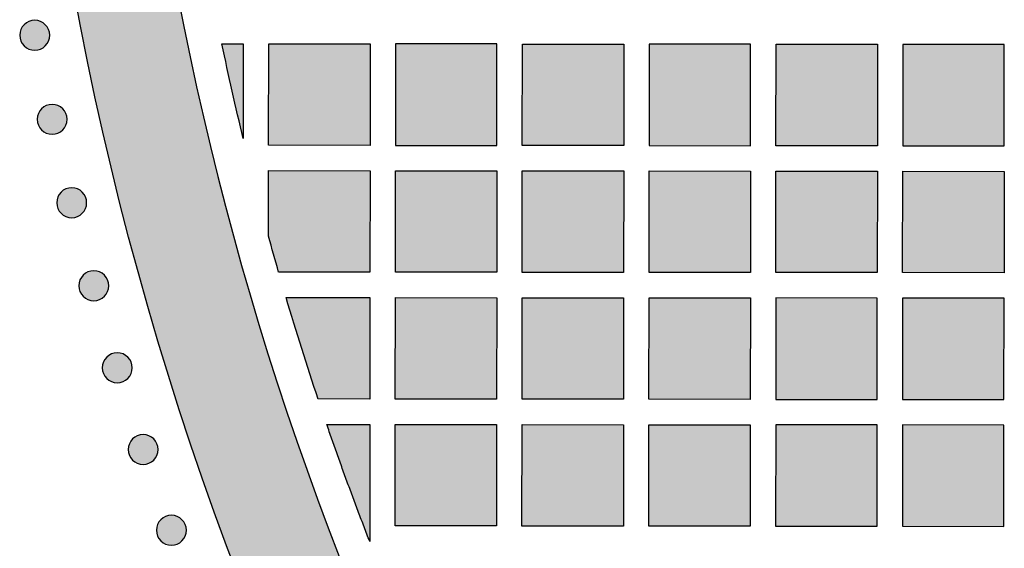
# Model space of a CAD drawing. Header units: millimetres. Extents: x -3873 to -97, y 912 to 4165.
# Tile 408 of 656: x -2043 to -1926, y 2772 to 2835. Entities that reach past the tile are written whole.
import ezdxf

# ---------------------------------------------------------------- set-up
doc = ezdxf.new("R2010")
doc.units = ezdxf.units.MM
doc.layers.add('pattern', color=7, linetype='Continuous', true_color=0x000000)

msp = doc.modelspace()

# ---------------------------------------------------------------- hatches: boundary and pattern name
at = {"layer": 'pattern'}
for points in [[(-2030.46, 2906.39), (-2030.36, 2899.21), (-2030.13, 2892.01), (-2029.75, 2884.79), (-2029.24, 2877.57), (-2028.59, 2870.34), (-2027.79, 2863.11), (-2026.85, 2855.89), (-2025.78, 2848.67), (-2024.55, 2841.46), (-2023.19, 2834.27), (-2021.69, 2827.09), (-2020.04, 2819.95), (-2018.25, 2812.83), (-2016.33, 2805.74), (-2014.26, 2798.69), (-2012.06, 2791.67), (-2009.72, 2784.71), (-2007.24, 2777.79), (-2004.63, 2770.92), (-2001.89, 2764.11), (-1999.02, 2757.36), (-1996.02, 2750.68), (-1992.89, 2744.06), (-1989.64, 2737.51), (-1986.27, 2731.03), (-1982.78, 2724.64), (-1979.17, 2718.32), (-1975.45, 2712.09), (-1971.62, 2705.95), (-1967.68, 2699.89), (-1963.63, 2693.93), (-1959.48, 2688.06), (-1958.47, 2686.15), (-1957.51, 2684.21), (-1956.58, 2682.24), (-1955.7, 2680.25), (-1954.86, 2678.24), (-1954.07, 2676.21), (-1953.33, 2674.16), (-1952.63, 2672.09), (-1951.98, 2670.01), (-1951.38, 2667.91), (-1950.83, 2665.8), (-1950.33, 2663.69), (-1949.87, 2661.56), (-1949.47, 2659.42), (-1949.11, 2657.28), (-1948.81, 2655.14), (-1954.21, 2661.57), (-1959.49, 2668.13), (-1964.64, 2674.83), (-1969.67, 2681.67), (-1974.55, 2688.63), (-1979.3, 2695.72), (-1983.9, 2702.93), (-1988.34, 2710.25), (-1992.64, 2717.69), (-1996.77, 2725.23), (-2000.74, 2732.87), (-2004.55, 2740.61), (-2008.19, 2748.44), (-2011.65, 2756.36), (-2014.94, 2764.35), (-2018.05, 2772.42), (-2020.98, 2780.55), (-2023.72, 2788.75), (-2026.28, 2797), (-2028.66, 2805.3), (-2030.85, 2813.64), (-2032.85, 2822.02), (-2034.66, 2830.43), (-2036.28, 2838.86), (-2037.71, 2847.31), (-2038.95, 2855.77), (-2040, 2864.23), (-2040.87, 2872.69), (-2041.54, 2881.15), (-2042.03, 2889.59), (-2042.34, 2898.01), (-2042.46, 2906.4)], [(-2039.49, 2831.53), (-2039.52, 2831.5), (-2039.55, 2831.48), (-2039.58, 2831.45), (-2039.61, 2831.42), (-2039.64, 2831.4), (-2039.67, 2831.37), (-2039.71, 2831.35), (-2039.74, 2831.32), (-2039.78, 2831.3), (-2039.81, 2831.28), (-2039.85, 2831.26), (-2039.89, 2831.23), (-2039.92, 2831.21), (-2039.96, 2831.19), (-2040, 2831.18), (-2040.04, 2831.16), (-2040.08, 2831.14), (-2040.12, 2831.12), (-2040.17, 2831.11), (-2040.21, 2831.1), (-2040.25, 2831.08), (-2040.29, 2831.07), (-2040.34, 2831.06), (-2040.38, 2831.05), (-2040.43, 2831.04), (-2040.47, 2831.03), (-2040.52, 2831.03), (-2040.56, 2831.02), (-2040.61, 2831.02), (-2040.65, 2831.01), (-2040.7, 2831.01), (-2040.75, 2831.01), (-2040.79, 2831.01), (-2040.84, 2831.01), (-2040.88, 2831.02), (-2040.93, 2831.02), (-2040.98, 2831.03), (-2041.02, 2831.03), (-2041.07, 2831.04), (-2041.11, 2831.05), (-2041.15, 2831.06), (-2041.2, 2831.07), (-2041.24, 2831.08), (-2041.28, 2831.1), (-2041.33, 2831.11), (-2041.37, 2831.13), (-2041.41, 2831.14), (-2041.45, 2831.16), (-2041.49, 2831.18), (-2041.53, 2831.2), (-2041.57, 2831.22), (-2041.61, 2831.24), (-2041.64, 2831.26), (-2041.68, 2831.28), (-2041.72, 2831.3), (-2041.75, 2831.33), (-2041.79, 2831.35), (-2041.82, 2831.37), (-2041.85, 2831.4), (-2041.88, 2831.43), (-2041.91, 2831.45), (-2041.94, 2831.48), (-2041.97, 2831.51), (-2042, 2831.53), (-2042.03, 2831.56), (-2042.06, 2831.59), (-2042.08, 2831.62), (-2042.11, 2831.65), (-2042.13, 2831.68), (-2042.16, 2831.72), (-2042.18, 2831.75), (-2042.21, 2831.78), (-2042.23, 2831.82), (-2042.25, 2831.85), (-2042.28, 2831.89), (-2042.3, 2831.93), (-2042.32, 2831.97), (-2042.34, 2832), (-2042.36, 2832.04), (-2042.37, 2832.08), (-2042.39, 2832.12), (-2042.41, 2832.17), (-2042.42, 2832.21), (-2042.44, 2832.25), (-2042.45, 2832.29), (-2042.46, 2832.34), (-2042.47, 2832.38), (-2042.48, 2832.42), (-2042.49, 2832.47), (-2042.5, 2832.51), (-2042.5, 2832.56), (-2042.51, 2832.6), (-2042.51, 2832.65), (-2042.52, 2832.7), (-2042.52, 2832.74), (-2042.52, 2832.79), (-2042.52, 2832.83), (-2042.52, 2832.88), (-2042.51, 2832.93), (-2042.51, 2832.97), (-2042.5, 2833.02), (-2042.5, 2833.06), (-2042.49, 2833.11), (-2042.48, 2833.15), (-2042.47, 2833.2), (-2042.46, 2833.24), (-2042.45, 2833.28), (-2042.44, 2833.33), (-2042.42, 2833.37), (-2042.41, 2833.41), (-2042.39, 2833.45), (-2042.37, 2833.49), (-2042.35, 2833.53), (-2042.34, 2833.57), (-2042.32, 2833.61), (-2042.3, 2833.65), (-2042.27, 2833.69), (-2042.25, 2833.72), (-2042.23, 2833.76), (-2042.21, 2833.79), (-2042.18, 2833.83), (-2042.16, 2833.86), (-2042.13, 2833.89), (-2042.11, 2833.92), (-2042.08, 2833.96), (-2042.05, 2833.99), (-2042.03, 2834.01), (-2042, 2834.04), (-2041.97, 2834.07), (-2041.94, 2834.1), (-2041.91, 2834.12), (-2041.88, 2834.15), (-2041.85, 2834.18), (-2041.82, 2834.2), (-2041.78, 2834.23), (-2041.75, 2834.25), (-2041.71, 2834.27), (-2041.68, 2834.3), (-2041.64, 2834.32), (-2041.6, 2834.34), (-2041.57, 2834.36), (-2041.53, 2834.38), (-2041.49, 2834.4), (-2041.45, 2834.42), (-2041.41, 2834.43), (-2041.37, 2834.45), (-2041.32, 2834.46), (-2041.28, 2834.48), (-2041.24, 2834.49), (-2041.2, 2834.5), (-2041.15, 2834.51), (-2041.11, 2834.52), (-2041.06, 2834.53), (-2041.02, 2834.54), (-2040.97, 2834.55), (-2040.93, 2834.55), (-2040.88, 2834.56), (-2040.84, 2834.56), (-2040.79, 2834.56), (-2040.74, 2834.56), (-2040.7, 2834.56), (-2040.65, 2834.56), (-2040.61, 2834.56), (-2040.56, 2834.55), (-2040.51, 2834.55), (-2040.47, 2834.54), (-2040.42, 2834.53), (-2040.38, 2834.52), (-2040.34, 2834.51), (-2040.29, 2834.5), (-2040.25, 2834.49), (-2040.21, 2834.48), (-2040.16, 2834.46), (-2040.12, 2834.45), (-2040.08, 2834.43), (-2040.04, 2834.41), (-2040, 2834.4), (-2039.96, 2834.38), (-2039.92, 2834.36), (-2039.88, 2834.34), (-2039.85, 2834.32), (-2039.81, 2834.29), (-2039.77, 2834.27), (-2039.74, 2834.25), (-2039.7, 2834.22), (-2039.67, 2834.2), (-2039.64, 2834.17), (-2039.61, 2834.15), (-2039.58, 2834.12), (-2039.55, 2834.09), (-2039.52, 2834.07), (-2039.49, 2834.04), (-2039.46, 2834.01), (-2039.43, 2833.98), (-2039.41, 2833.95), (-2039.38, 2833.92), (-2039.36, 2833.89), (-2039.33, 2833.86), (-2039.31, 2833.82), (-2039.28, 2833.79), (-2039.26, 2833.76), (-2039.24, 2833.72), (-2039.21, 2833.68), (-2039.19, 2833.65), (-2039.17, 2833.61), (-2039.15, 2833.57), (-2039.13, 2833.53), (-2039.12, 2833.49), (-2039.1, 2833.45), (-2039.08, 2833.41), (-2039.07, 2833.37), (-2039.05, 2833.32), (-2039.04, 2833.28), (-2039.03, 2833.24), (-2039.02, 2833.19), (-2039.01, 2833.15), (-2039, 2833.1), (-2038.99, 2833.06), (-2038.99, 2833.01), (-2038.98, 2832.97), (-2038.98, 2832.92), (-2038.97, 2832.88), (-2038.97, 2832.83), (-2038.97, 2832.79), (-2038.97, 2832.74), (-2038.97, 2832.69), (-2038.98, 2832.65), (-2038.98, 2832.6), (-2038.99, 2832.56), (-2038.99, 2832.51), (-2039, 2832.47), (-2039.01, 2832.42), (-2039.02, 2832.38), (-2039.03, 2832.33), (-2039.04, 2832.29), (-2039.05, 2832.25), (-2039.07, 2832.2), (-2039.08, 2832.16), (-2039.1, 2832.12), (-2039.12, 2832.08), (-2039.14, 2832.04), (-2039.15, 2832), (-2039.17, 2831.96), (-2039.19, 2831.92), (-2039.22, 2831.89), (-2039.24, 2831.85), (-2039.26, 2831.81), (-2039.28, 2831.78), (-2039.31, 2831.75), (-2039.33, 2831.71), (-2039.36, 2831.68), (-2039.38, 2831.65), (-2039.41, 2831.62), (-2039.44, 2831.59), (-2039.46, 2831.56)], [(-2016.08, 2820.58), (-2018.6, 2831.79), (-2016.07, 2831.78)], [(-2001.07, 2831.77), (-2001.08, 2819.77), (-2013.08, 2819.78), (-2013.07, 2831.78)], [(-1986.08, 2819.76), (-1986.07, 2831.76), (-1998.07, 2831.77), (-1998.08, 2819.77)], [(-1983.08, 2819.75), (-1983.07, 2831.75), (-1971.07, 2831.74), (-1971.08, 2819.74)], [(-1968.07, 2831.74), (-1968.08, 2819.74), (-1956.08, 2819.73), (-1956.07, 2831.73)], [(-1941.07, 2831.72), (-1941.08, 2819.72), (-1953.08, 2819.73), (-1953.07, 2831.73)], [(-1938.07, 2831.71), (-1938.08, 2819.72), (-1926.08, 2819.7), (-1926.07, 2831.7)], [(-2037.42, 2821.6), (-2037.45, 2821.57), (-2037.48, 2821.54), (-2037.51, 2821.52), (-2037.54, 2821.49), (-2037.57, 2821.46), (-2037.61, 2821.44), (-2037.64, 2821.41), (-2037.67, 2821.39), (-2037.71, 2821.37), (-2037.74, 2821.34), (-2037.78, 2821.32), (-2037.82, 2821.3), (-2037.86, 2821.28), (-2037.89, 2821.26), (-2037.93, 2821.24), (-2037.97, 2821.22), (-2038.02, 2821.21), (-2038.06, 2821.19), (-2038.1, 2821.18), (-2038.14, 2821.16), (-2038.18, 2821.15), (-2038.23, 2821.14), (-2038.27, 2821.13), (-2038.32, 2821.12), (-2038.36, 2821.11), (-2038.41, 2821.1), (-2038.45, 2821.09), (-2038.5, 2821.09), (-2038.54, 2821.08), (-2038.59, 2821.08), (-2038.63, 2821.08), (-2038.68, 2821.08), (-2038.73, 2821.08), (-2038.77, 2821.08), (-2038.82, 2821.08), (-2038.86, 2821.09), (-2038.91, 2821.09), (-2038.95, 2821.1), (-2039, 2821.11), (-2039.04, 2821.12), (-2039.09, 2821.13), (-2039.13, 2821.14), (-2039.17, 2821.15), (-2039.22, 2821.16), (-2039.26, 2821.18), (-2039.3, 2821.19), (-2039.34, 2821.21), (-2039.38, 2821.22), (-2039.42, 2821.24), (-2039.46, 2821.26), (-2039.5, 2821.28), (-2039.54, 2821.3), (-2039.58, 2821.32), (-2039.61, 2821.34), (-2039.65, 2821.37), (-2039.68, 2821.39), (-2039.72, 2821.42), (-2039.75, 2821.44), (-2039.78, 2821.47), (-2039.82, 2821.49), (-2039.85, 2821.52), (-2039.88, 2821.54), (-2039.91, 2821.57), (-2039.93, 2821.6), (-2039.96, 2821.63), (-2039.99, 2821.66), (-2040.01, 2821.69), (-2040.04, 2821.72), (-2040.07, 2821.75), (-2040.09, 2821.78), (-2040.12, 2821.81), (-2040.14, 2821.85), (-2040.16, 2821.88), (-2040.19, 2821.92), (-2040.21, 2821.96), (-2040.23, 2821.99), (-2040.25, 2822.03), (-2040.27, 2822.07), (-2040.29, 2822.11), (-2040.31, 2822.15), (-2040.32, 2822.19), (-2040.34, 2822.23), (-2040.35, 2822.27), (-2040.37, 2822.32), (-2040.38, 2822.36), (-2040.39, 2822.4), (-2040.4, 2822.45), (-2040.41, 2822.49), (-2040.42, 2822.53), (-2040.43, 2822.58), (-2040.44, 2822.62), (-2040.44, 2822.67), (-2040.45, 2822.72), (-2040.45, 2822.76), (-2040.45, 2822.81), (-2040.45, 2822.85), (-2040.45, 2822.9), (-2040.45, 2822.95), (-2040.45, 2822.99), (-2040.44, 2823.04), (-2040.44, 2823.08), (-2040.43, 2823.13), (-2040.42, 2823.17), (-2040.41, 2823.22), (-2040.4, 2823.26), (-2040.39, 2823.31), (-2040.38, 2823.35), (-2040.37, 2823.39), (-2040.35, 2823.43), (-2040.34, 2823.48), (-2040.32, 2823.52), (-2040.31, 2823.56), (-2040.29, 2823.6), (-2040.27, 2823.64), (-2040.25, 2823.68), (-2040.23, 2823.71), (-2040.21, 2823.75), (-2040.18, 2823.79), (-2040.16, 2823.82), (-2040.14, 2823.86), (-2040.11, 2823.89), (-2040.09, 2823.93), (-2040.06, 2823.96), (-2040.04, 2823.99), (-2040.01, 2824.02), (-2039.99, 2824.05), (-2039.96, 2824.08), (-2039.93, 2824.11), (-2039.9, 2824.14), (-2039.87, 2824.16), (-2039.84, 2824.19), (-2039.81, 2824.22), (-2039.78, 2824.24), (-2039.75, 2824.27), (-2039.72, 2824.29), (-2039.68, 2824.31), (-2039.65, 2824.34), (-2039.61, 2824.36), (-2039.57, 2824.38), (-2039.54, 2824.4), (-2039.5, 2824.42), (-2039.46, 2824.44), (-2039.42, 2824.46), (-2039.38, 2824.48), (-2039.34, 2824.5), (-2039.3, 2824.51), (-2039.26, 2824.53), (-2039.21, 2824.54), (-2039.17, 2824.56), (-2039.13, 2824.57), (-2039.08, 2824.58), (-2039.04, 2824.59), (-2039, 2824.6), (-2038.95, 2824.61), (-2038.9, 2824.61), (-2038.86, 2824.62), (-2038.81, 2824.62), (-2038.77, 2824.62), (-2038.72, 2824.63), (-2038.68, 2824.63), (-2038.63, 2824.63), (-2038.58, 2824.62), (-2038.54, 2824.62), (-2038.49, 2824.62), (-2038.45, 2824.61), (-2038.4, 2824.6), (-2038.36, 2824.6), (-2038.31, 2824.59), (-2038.27, 2824.58), (-2038.22, 2824.57), (-2038.18, 2824.56), (-2038.14, 2824.54), (-2038.1, 2824.53), (-2038.05, 2824.51), (-2038.01, 2824.5), (-2037.97, 2824.48), (-2037.93, 2824.46), (-2037.89, 2824.44), (-2037.85, 2824.42), (-2037.82, 2824.4), (-2037.78, 2824.38), (-2037.74, 2824.36), (-2037.71, 2824.34), (-2037.67, 2824.31), (-2037.64, 2824.29), (-2037.6, 2824.26), (-2037.57, 2824.24), (-2037.54, 2824.21), (-2037.51, 2824.19), (-2037.48, 2824.16), (-2037.45, 2824.13), (-2037.42, 2824.11), (-2037.39, 2824.08), (-2037.37, 2824.05), (-2037.34, 2824.02), (-2037.31, 2823.99), (-2037.29, 2823.96), (-2037.26, 2823.92), (-2037.24, 2823.89), (-2037.21, 2823.86), (-2037.19, 2823.82), (-2037.17, 2823.79), (-2037.15, 2823.75), (-2037.13, 2823.71), (-2037.11, 2823.67), (-2037.09, 2823.63), (-2037.07, 2823.6), (-2037.05, 2823.56), (-2037.03, 2823.51), (-2037.02, 2823.47), (-2037, 2823.43), (-2036.99, 2823.39), (-2036.97, 2823.35), (-2036.96, 2823.3), (-2036.95, 2823.26), (-2036.94, 2823.21), (-2036.93, 2823.17), (-2036.92, 2823.12), (-2036.92, 2823.08), (-2036.91, 2823.03), (-2036.91, 2822.99), (-2036.91, 2822.94), (-2036.9, 2822.9), (-2036.9, 2822.85), (-2036.9, 2822.8), (-2036.91, 2822.76), (-2036.91, 2822.71), (-2036.91, 2822.67), (-2036.92, 2822.62), (-2036.92, 2822.58), (-2036.93, 2822.53), (-2036.94, 2822.49), (-2036.95, 2822.44), (-2036.96, 2822.4), (-2036.97, 2822.36), (-2036.99, 2822.31), (-2037, 2822.27), (-2037.02, 2822.23), (-2037.03, 2822.19), (-2037.05, 2822.15), (-2037.07, 2822.11), (-2037.09, 2822.07), (-2037.11, 2822.03), (-2037.13, 2821.99), (-2037.15, 2821.95), (-2037.17, 2821.92), (-2037.19, 2821.88), (-2037.22, 2821.85), (-2037.24, 2821.81), (-2037.27, 2821.78), (-2037.29, 2821.75), (-2037.32, 2821.71), (-2037.34, 2821.68), (-2037.37, 2821.65), (-2037.4, 2821.62)], [(-2013.09, 2809.02), (-2013.08, 2816.78), (-2001.08, 2816.77), (-2001.09, 2804.77), (-2011.89, 2804.78)], [(-1998.09, 2804.77), (-1998.08, 2816.77), (-1986.08, 2816.76), (-1986.09, 2804.76)], [(-1971.09, 2804.74), (-1983.09, 2804.75), (-1983.08, 2816.75), (-1971.08, 2816.74)], [(-1968.08, 2816.74), (-1956.08, 2816.73), (-1956.09, 2804.73), (-1968.09, 2804.74)], [(-1953.08, 2816.73), (-1941.08, 2816.72), (-1941.09, 2804.72), (-1953.09, 2804.73)], [(-1938.08, 2816.71), (-1926.08, 2816.7), (-1926.09, 2804.7), (-1938.09, 2804.72)], [(-2035.12, 2811.73), (-2035.15, 2811.7), (-2035.18, 2811.68), (-2035.21, 2811.65), (-2035.24, 2811.62), (-2035.27, 2811.6), (-2035.3, 2811.57), (-2035.34, 2811.55), (-2035.37, 2811.52), (-2035.4, 2811.5), (-2035.44, 2811.48), (-2035.48, 2811.46), (-2035.51, 2811.43), (-2035.55, 2811.41), (-2035.59, 2811.39), (-2035.63, 2811.38), (-2035.67, 2811.36), (-2035.71, 2811.34), (-2035.75, 2811.32), (-2035.79, 2811.31), (-2035.84, 2811.29), (-2035.88, 2811.28), (-2035.92, 2811.27), (-2035.97, 2811.26), (-2036.01, 2811.25), (-2036.06, 2811.24), (-2036.1, 2811.23), (-2036.15, 2811.23), (-2036.19, 2811.22), (-2036.24, 2811.22), (-2036.28, 2811.21), (-2036.33, 2811.21), (-2036.37, 2811.21), (-2036.42, 2811.21), (-2036.47, 2811.21), (-2036.51, 2811.22), (-2036.56, 2811.22), (-2036.6, 2811.23), (-2036.65, 2811.23), (-2036.69, 2811.24), (-2036.74, 2811.25), (-2036.78, 2811.26), (-2036.83, 2811.27), (-2036.87, 2811.28), (-2036.91, 2811.3), (-2036.96, 2811.31), (-2037, 2811.33), (-2037.04, 2811.34), (-2037.08, 2811.36), (-2037.12, 2811.38), (-2037.16, 2811.4), (-2037.2, 2811.41), (-2037.24, 2811.44), (-2037.27, 2811.46), (-2037.31, 2811.48), (-2037.35, 2811.5), (-2037.38, 2811.53), (-2037.41, 2811.55), (-2037.45, 2811.57), (-2037.48, 2811.6), (-2037.51, 2811.62), (-2037.54, 2811.65), (-2037.57, 2811.68), (-2037.6, 2811.71), (-2037.63, 2811.73), (-2037.66, 2811.76), (-2037.68, 2811.79), (-2037.71, 2811.82), (-2037.74, 2811.85), (-2037.76, 2811.88), (-2037.79, 2811.91), (-2037.81, 2811.95), (-2037.84, 2811.98), (-2037.86, 2812.02), (-2037.88, 2812.05), (-2037.9, 2812.09), (-2037.93, 2812.13), (-2037.95, 2812.16), (-2037.97, 2812.2), (-2037.98, 2812.24), (-2038, 2812.28), (-2038.02, 2812.32), (-2038.04, 2812.36), (-2038.05, 2812.41), (-2038.06, 2812.45), (-2038.08, 2812.49), (-2038.09, 2812.54), (-2038.1, 2812.58), (-2038.11, 2812.62), (-2038.12, 2812.67), (-2038.13, 2812.71), (-2038.13, 2812.76), (-2038.14, 2812.8), (-2038.14, 2812.85), (-2038.15, 2812.9), (-2038.15, 2812.94), (-2038.15, 2812.99), (-2038.15, 2813.03), (-2038.15, 2813.08), (-2038.14, 2813.13), (-2038.14, 2813.17), (-2038.13, 2813.22), (-2038.13, 2813.26), (-2038.12, 2813.31), (-2038.11, 2813.35), (-2038.1, 2813.4), (-2038.09, 2813.44), (-2038.08, 2813.48), (-2038.06, 2813.53), (-2038.05, 2813.57), (-2038.03, 2813.61), (-2038.02, 2813.65), (-2038, 2813.69), (-2037.98, 2813.73), (-2037.96, 2813.77), (-2037.94, 2813.81), (-2037.92, 2813.85), (-2037.9, 2813.89), (-2037.88, 2813.92), (-2037.86, 2813.96), (-2037.83, 2813.99), (-2037.81, 2814.03), (-2037.79, 2814.06), (-2037.76, 2814.09), (-2037.73, 2814.12), (-2037.71, 2814.15), (-2037.68, 2814.18), (-2037.65, 2814.21), (-2037.63, 2814.24), (-2037.6, 2814.27), (-2037.57, 2814.3), (-2037.54, 2814.32), (-2037.51, 2814.35), (-2037.48, 2814.38), (-2037.44, 2814.4), (-2037.41, 2814.42), (-2037.38, 2814.45), (-2037.34, 2814.47), (-2037.31, 2814.5), (-2037.27, 2814.52), (-2037.23, 2814.54), (-2037.19, 2814.56), (-2037.16, 2814.58), (-2037.12, 2814.6), (-2037.08, 2814.62), (-2037.04, 2814.63), (-2036.99, 2814.65), (-2036.95, 2814.66), (-2036.91, 2814.68), (-2036.87, 2814.69), (-2036.82, 2814.7), (-2036.78, 2814.71), (-2036.74, 2814.72), (-2036.69, 2814.73), (-2036.65, 2814.74), (-2036.6, 2814.75), (-2036.56, 2814.75), (-2036.51, 2814.76), (-2036.46, 2814.76), (-2036.42, 2814.76), (-2036.37, 2814.76), (-2036.33, 2814.76), (-2036.28, 2814.76), (-2036.23, 2814.75), (-2036.19, 2814.75), (-2036.14, 2814.75), (-2036.1, 2814.74), (-2036.05, 2814.73), (-2036.01, 2814.72), (-2035.96, 2814.71), (-2035.92, 2814.7), (-2035.88, 2814.69), (-2035.83, 2814.68), (-2035.79, 2814.66), (-2035.75, 2814.65), (-2035.71, 2814.63), (-2035.67, 2814.61), (-2035.63, 2814.6), (-2035.59, 2814.58), (-2035.55, 2814.56), (-2035.51, 2814.54), (-2035.47, 2814.52), (-2035.44, 2814.49), (-2035.4, 2814.47), (-2035.37, 2814.45), (-2035.33, 2814.42), (-2035.3, 2814.4), (-2035.27, 2814.37), (-2035.24, 2814.35), (-2035.2, 2814.32), (-2035.17, 2814.29), (-2035.15, 2814.27), (-2035.12, 2814.24), (-2035.09, 2814.21), (-2035.06, 2814.18), (-2035.04, 2814.15), (-2035.01, 2814.12), (-2034.98, 2814.09), (-2034.96, 2814.06), (-2034.93, 2814.02), (-2034.91, 2813.99), (-2034.89, 2813.96), (-2034.86, 2813.92), (-2034.84, 2813.88), (-2034.82, 2813.85), (-2034.8, 2813.81), (-2034.78, 2813.77), (-2034.76, 2813.73), (-2034.74, 2813.69), (-2034.73, 2813.65), (-2034.71, 2813.61), (-2034.7, 2813.57), (-2034.68, 2813.52), (-2034.67, 2813.48), (-2034.66, 2813.44), (-2034.65, 2813.39), (-2034.64, 2813.35), (-2034.63, 2813.3), (-2034.62, 2813.26), (-2034.61, 2813.21), (-2034.61, 2813.17), (-2034.6, 2813.12), (-2034.6, 2813.08), (-2034.6, 2813.03), (-2034.6, 2812.98), (-2034.6, 2812.94), (-2034.6, 2812.89), (-2034.6, 2812.85), (-2034.61, 2812.8), (-2034.61, 2812.76), (-2034.62, 2812.71), (-2034.63, 2812.67), (-2034.64, 2812.62), (-2034.65, 2812.58), (-2034.66, 2812.53), (-2034.67, 2812.49), (-2034.68, 2812.45), (-2034.7, 2812.4), (-2034.71, 2812.36), (-2034.73, 2812.32), (-2034.75, 2812.28), (-2034.76, 2812.24), (-2034.78, 2812.2), (-2034.8, 2812.16), (-2034.82, 2812.12), (-2034.84, 2812.09), (-2034.87, 2812.05), (-2034.89, 2812.01), (-2034.91, 2811.98), (-2034.94, 2811.95), (-2034.96, 2811.91), (-2034.99, 2811.88), (-2035.01, 2811.85), (-2035.04, 2811.82), (-2035.07, 2811.79), (-2035.09, 2811.76)], [(-2032.51, 2801.91), (-2032.54, 2801.88), (-2032.57, 2801.86), (-2032.6, 2801.83), (-2032.63, 2801.8), (-2032.66, 2801.78), (-2032.69, 2801.75), (-2032.72, 2801.73), (-2032.76, 2801.7), (-2032.79, 2801.68), (-2032.83, 2801.66), (-2032.87, 2801.64), (-2032.9, 2801.62), (-2032.94, 2801.59), (-2032.98, 2801.58), (-2033.02, 2801.56), (-2033.06, 2801.54), (-2033.1, 2801.52), (-2033.14, 2801.51), (-2033.18, 2801.49), (-2033.23, 2801.48), (-2033.27, 2801.46), (-2033.31, 2801.45), (-2033.36, 2801.44), (-2033.4, 2801.43), (-2033.45, 2801.42), (-2033.49, 2801.41), (-2033.54, 2801.41), (-2033.58, 2801.4), (-2033.63, 2801.4), (-2033.67, 2801.4), (-2033.72, 2801.39), (-2033.76, 2801.39), (-2033.81, 2801.39), (-2033.86, 2801.4), (-2033.9, 2801.4), (-2033.95, 2801.4), (-2033.99, 2801.41), (-2034.04, 2801.41), (-2034.08, 2801.42), (-2034.13, 2801.43), (-2034.17, 2801.44), (-2034.22, 2801.45), (-2034.26, 2801.46), (-2034.3, 2801.48), (-2034.34, 2801.49), (-2034.39, 2801.51), (-2034.43, 2801.52), (-2034.47, 2801.54), (-2034.51, 2801.56), (-2034.55, 2801.58), (-2034.59, 2801.6), (-2034.63, 2801.62), (-2034.66, 2801.64), (-2034.7, 2801.66), (-2034.73, 2801.68), (-2034.77, 2801.71), (-2034.8, 2801.73), (-2034.84, 2801.76), (-2034.87, 2801.78), (-2034.9, 2801.81), (-2034.93, 2801.83), (-2034.96, 2801.86), (-2034.99, 2801.89), (-2035.02, 2801.91), (-2035.05, 2801.94), (-2035.07, 2801.97), (-2035.1, 2802), (-2035.13, 2802.03), (-2035.15, 2802.06), (-2035.18, 2802.1), (-2035.2, 2802.13), (-2035.23, 2802.16), (-2035.25, 2802.2), (-2035.27, 2802.23), (-2035.29, 2802.27), (-2035.31, 2802.31), (-2035.34, 2802.35), (-2035.35, 2802.38), (-2035.37, 2802.42), (-2035.39, 2802.46), (-2035.41, 2802.5), (-2035.42, 2802.55), (-2035.44, 2802.59), (-2035.45, 2802.63), (-2035.47, 2802.67), (-2035.48, 2802.72), (-2035.49, 2802.76), (-2035.5, 2802.81), (-2035.51, 2802.85), (-2035.52, 2802.89), (-2035.52, 2802.94), (-2035.53, 2802.99), (-2035.53, 2803.03), (-2035.53, 2803.08), (-2035.54, 2803.12), (-2035.54, 2803.17), (-2035.54, 2803.21), (-2035.53, 2803.26), (-2035.53, 2803.31), (-2035.53, 2803.35), (-2035.52, 2803.4), (-2035.52, 2803.44), (-2035.51, 2803.49), (-2035.5, 2803.53), (-2035.49, 2803.58), (-2035.48, 2803.62), (-2035.47, 2803.66), (-2035.45, 2803.71), (-2035.44, 2803.75), (-2035.42, 2803.79), (-2035.41, 2803.83), (-2035.39, 2803.87), (-2035.37, 2803.91), (-2035.35, 2803.95), (-2035.33, 2803.99), (-2035.31, 2804.03), (-2035.29, 2804.07), (-2035.27, 2804.1), (-2035.25, 2804.14), (-2035.22, 2804.17), (-2035.2, 2804.21), (-2035.18, 2804.24), (-2035.15, 2804.27), (-2035.12, 2804.31), (-2035.1, 2804.34), (-2035.07, 2804.37), (-2035.04, 2804.39), (-2035.02, 2804.42), (-2034.99, 2804.45), (-2034.96, 2804.48), (-2034.93, 2804.5), (-2034.9, 2804.53), (-2034.87, 2804.56), (-2034.83, 2804.58), (-2034.8, 2804.61), (-2034.77, 2804.63), (-2034.73, 2804.65), (-2034.7, 2804.68), (-2034.66, 2804.7), (-2034.62, 2804.72), (-2034.58, 2804.74), (-2034.55, 2804.76), (-2034.51, 2804.78), (-2034.47, 2804.8), (-2034.43, 2804.81), (-2034.38, 2804.83), (-2034.34, 2804.84), (-2034.3, 2804.86), (-2034.26, 2804.87), (-2034.21, 2804.88), (-2034.17, 2804.89), (-2034.12, 2804.9), (-2034.08, 2804.91), (-2034.04, 2804.92), (-2033.99, 2804.93), (-2033.94, 2804.93), (-2033.9, 2804.94), (-2033.85, 2804.94), (-2033.81, 2804.94), (-2033.76, 2804.94), (-2033.72, 2804.94), (-2033.67, 2804.94), (-2033.62, 2804.94), (-2033.58, 2804.93), (-2033.53, 2804.93), (-2033.49, 2804.92), (-2033.44, 2804.91), (-2033.4, 2804.9), (-2033.35, 2804.89), (-2033.31, 2804.88), (-2033.27, 2804.87), (-2033.22, 2804.86), (-2033.18, 2804.84), (-2033.14, 2804.83), (-2033.1, 2804.81), (-2033.06, 2804.8), (-2033.02, 2804.78), (-2032.98, 2804.76), (-2032.94, 2804.74), (-2032.9, 2804.72), (-2032.86, 2804.7), (-2032.83, 2804.67), (-2032.79, 2804.65), (-2032.76, 2804.63), (-2032.72, 2804.6), (-2032.69, 2804.58), (-2032.66, 2804.55), (-2032.62, 2804.53), (-2032.59, 2804.5), (-2032.56, 2804.48), (-2032.54, 2804.45), (-2032.51, 2804.42), (-2032.48, 2804.39), (-2032.45, 2804.36), (-2032.43, 2804.33), (-2032.4, 2804.3), (-2032.37, 2804.27), (-2032.35, 2804.24), (-2032.32, 2804.21), (-2032.3, 2804.17), (-2032.28, 2804.14), (-2032.25, 2804.1), (-2032.23, 2804.06), (-2032.21, 2804.03), (-2032.19, 2803.99), (-2032.17, 2803.95), (-2032.15, 2803.91), (-2032.13, 2803.87), (-2032.12, 2803.83), (-2032.1, 2803.79), (-2032.09, 2803.75), (-2032.07, 2803.7), (-2032.06, 2803.66), (-2032.05, 2803.62), (-2032.04, 2803.57), (-2032.03, 2803.53), (-2032.02, 2803.48), (-2032.01, 2803.44), (-2032, 2803.39), (-2032, 2803.35), (-2031.99, 2803.3), (-2031.99, 2803.26), (-2031.99, 2803.21), (-2031.99, 2803.17), (-2031.99, 2803.12), (-2031.99, 2803.07), (-2031.99, 2803.03), (-2032, 2802.98), (-2032, 2802.94), (-2032.01, 2802.89), (-2032.02, 2802.85), (-2032.03, 2802.8), (-2032.04, 2802.76), (-2032.05, 2802.71), (-2032.06, 2802.67), (-2032.07, 2802.63), (-2032.09, 2802.59), (-2032.1, 2802.54), (-2032.12, 2802.5), (-2032.13, 2802.46), (-2032.15, 2802.42), (-2032.17, 2802.38), (-2032.19, 2802.34), (-2032.21, 2802.31), (-2032.23, 2802.27), (-2032.26, 2802.23), (-2032.28, 2802.2), (-2032.3, 2802.16), (-2032.33, 2802.13), (-2032.35, 2802.09), (-2032.38, 2802.06), (-2032.4, 2802.03), (-2032.43, 2802), (-2032.45, 2801.97), (-2032.48, 2801.94)], [(-2007.22, 2789.78), (-2011.01, 2801.78), (-2001.09, 2801.77), (-2001.11, 2789.77)], [(-1998.11, 2789.77), (-1998.09, 2801.77), (-1986.1, 2801.76), (-1986.11, 2789.76)], [(-1971.11, 2789.74), (-1983.11, 2789.75), (-1983.09, 2801.75), (-1971.1, 2801.74)], [(-1968.11, 2789.74), (-1968.09, 2801.74), (-1956.1, 2801.73), (-1956.11, 2789.73)], [(-1953.09, 2801.73), (-1953.11, 2789.73), (-1941.11, 2789.72), (-1941.1, 2801.72)], [(-1938.1, 2801.72), (-1938.11, 2789.72), (-1926.11, 2789.7), (-1926.1, 2801.7)], [(-2029.72, 2792.21), (-2029.75, 2792.19), (-2029.78, 2792.16), (-2029.81, 2792.13), (-2029.84, 2792.11), (-2029.87, 2792.08), (-2029.9, 2792.06), (-2029.94, 2792.03), (-2029.97, 2792.01), (-2030.01, 2791.98), (-2030.04, 2791.96), (-2030.08, 2791.94), (-2030.12, 2791.92), (-2030.15, 2791.9), (-2030.19, 2791.88), (-2030.23, 2791.86), (-2030.27, 2791.84), (-2030.31, 2791.82), (-2030.35, 2791.81), (-2030.4, 2791.79), (-2030.44, 2791.78), (-2030.48, 2791.77), (-2030.53, 2791.75), (-2030.57, 2791.74), (-2030.61, 2791.73), (-2030.66, 2791.72), (-2030.7, 2791.72), (-2030.75, 2791.71), (-2030.79, 2791.71), (-2030.84, 2791.7), (-2030.89, 2791.7), (-2030.93, 2791.7), (-2030.98, 2791.7), (-2031.02, 2791.7), (-2031.07, 2791.7), (-2031.12, 2791.7), (-2031.16, 2791.71), (-2031.21, 2791.71), (-2031.25, 2791.72), (-2031.3, 2791.73), (-2031.34, 2791.73), (-2031.39, 2791.74), (-2031.43, 2791.76), (-2031.47, 2791.77), (-2031.52, 2791.78), (-2031.56, 2791.79), (-2031.6, 2791.81), (-2031.64, 2791.83), (-2031.68, 2791.84), (-2031.72, 2791.86), (-2031.76, 2791.88), (-2031.8, 2791.9), (-2031.84, 2791.92), (-2031.88, 2791.94), (-2031.91, 2791.96), (-2031.95, 2791.99), (-2031.98, 2792.01), (-2032.02, 2792.03), (-2032.05, 2792.06), (-2032.08, 2792.08), (-2032.11, 2792.11), (-2032.14, 2792.14), (-2032.17, 2792.16), (-2032.2, 2792.19), (-2032.23, 2792.22), (-2032.26, 2792.25), (-2032.29, 2792.27), (-2032.31, 2792.3), (-2032.34, 2792.34), (-2032.37, 2792.37), (-2032.39, 2792.4), (-2032.41, 2792.43), (-2032.44, 2792.47), (-2032.46, 2792.5), (-2032.49, 2792.54), (-2032.51, 2792.57), (-2032.53, 2792.61), (-2032.55, 2792.65), (-2032.57, 2792.69), (-2032.59, 2792.73), (-2032.61, 2792.77), (-2032.62, 2792.81), (-2032.64, 2792.85), (-2032.65, 2792.89), (-2032.67, 2792.93), (-2032.68, 2792.98), (-2032.69, 2793.02), (-2032.7, 2793.06), (-2032.71, 2793.11), (-2032.72, 2793.15), (-2032.73, 2793.2), (-2032.74, 2793.24), (-2032.74, 2793.29), (-2032.75, 2793.33), (-2032.75, 2793.38), (-2032.75, 2793.43), (-2032.75, 2793.47), (-2032.75, 2793.52), (-2032.75, 2793.56), (-2032.74, 2793.61), (-2032.74, 2793.66), (-2032.74, 2793.7), (-2032.73, 2793.75), (-2032.72, 2793.79), (-2032.71, 2793.84), (-2032.7, 2793.88), (-2032.69, 2793.92), (-2032.68, 2793.97), (-2032.67, 2794.01), (-2032.65, 2794.05), (-2032.64, 2794.09), (-2032.62, 2794.14), (-2032.6, 2794.18), (-2032.59, 2794.22), (-2032.57, 2794.26), (-2032.55, 2794.29), (-2032.53, 2794.33), (-2032.51, 2794.37), (-2032.48, 2794.41), (-2032.46, 2794.44), (-2032.44, 2794.48), (-2032.41, 2794.51), (-2032.39, 2794.54), (-2032.36, 2794.58), (-2032.34, 2794.61), (-2032.31, 2794.64), (-2032.28, 2794.67), (-2032.26, 2794.7), (-2032.23, 2794.73), (-2032.2, 2794.75), (-2032.17, 2794.78), (-2032.14, 2794.81), (-2032.11, 2794.83), (-2032.08, 2794.86), (-2032.05, 2794.88), (-2032.01, 2794.91), (-2031.98, 2794.93), (-2031.95, 2794.96), (-2031.91, 2794.98), (-2031.87, 2795), (-2031.84, 2795.02), (-2031.8, 2795.04), (-2031.76, 2795.06), (-2031.72, 2795.08), (-2031.68, 2795.1), (-2031.64, 2795.12), (-2031.6, 2795.13), (-2031.56, 2795.15), (-2031.51, 2795.16), (-2031.47, 2795.17), (-2031.43, 2795.19), (-2031.38, 2795.2), (-2031.34, 2795.21), (-2031.29, 2795.22), (-2031.25, 2795.22), (-2031.2, 2795.23), (-2031.16, 2795.24), (-2031.11, 2795.24), (-2031.07, 2795.24), (-2031.02, 2795.24), (-2030.97, 2795.24), (-2030.93, 2795.24), (-2030.88, 2795.24), (-2030.84, 2795.24), (-2030.79, 2795.24), (-2030.75, 2795.23), (-2030.7, 2795.22), (-2030.66, 2795.22), (-2030.61, 2795.21), (-2030.57, 2795.2), (-2030.52, 2795.19), (-2030.48, 2795.17), (-2030.44, 2795.16), (-2030.39, 2795.15), (-2030.35, 2795.13), (-2030.31, 2795.12), (-2030.27, 2795.1), (-2030.23, 2795.08), (-2030.19, 2795.06), (-2030.15, 2795.04), (-2030.11, 2795.02), (-2030.08, 2795), (-2030.04, 2794.98), (-2030, 2794.96), (-2029.97, 2794.93), (-2029.94, 2794.91), (-2029.9, 2794.88), (-2029.87, 2794.86), (-2029.84, 2794.83), (-2029.81, 2794.81), (-2029.78, 2794.78), (-2029.75, 2794.75), (-2029.72, 2794.72), (-2029.69, 2794.7), (-2029.67, 2794.67), (-2029.64, 2794.64), (-2029.61, 2794.61), (-2029.59, 2794.57), (-2029.56, 2794.54), (-2029.54, 2794.51), (-2029.51, 2794.47), (-2029.49, 2794.44), (-2029.47, 2794.4), (-2029.45, 2794.37), (-2029.42, 2794.33), (-2029.4, 2794.29), (-2029.38, 2794.25), (-2029.37, 2794.21), (-2029.35, 2794.17), (-2029.33, 2794.13), (-2029.31, 2794.09), (-2029.3, 2794.05), (-2029.28, 2794.01), (-2029.27, 2793.96), (-2029.26, 2793.92), (-2029.25, 2793.88), (-2029.24, 2793.83), (-2029.23, 2793.79), (-2029.22, 2793.74), (-2029.22, 2793.7), (-2029.21, 2793.65), (-2029.21, 2793.61), (-2029.2, 2793.56), (-2029.2, 2793.52), (-2029.2, 2793.47), (-2029.2, 2793.42), (-2029.2, 2793.38), (-2029.21, 2793.33), (-2029.21, 2793.29), (-2029.22, 2793.24), (-2029.22, 2793.2), (-2029.23, 2793.15), (-2029.24, 2793.11), (-2029.25, 2793.06), (-2029.26, 2793.02), (-2029.27, 2792.97), (-2029.29, 2792.93), (-2029.3, 2792.89), (-2029.32, 2792.85), (-2029.33, 2792.81), (-2029.35, 2792.76), (-2029.37, 2792.72), (-2029.39, 2792.69), (-2029.4, 2792.65), (-2029.43, 2792.61), (-2029.45, 2792.57), (-2029.47, 2792.53), (-2029.49, 2792.5), (-2029.52, 2792.46), (-2029.54, 2792.43), (-2029.56, 2792.4), (-2029.59, 2792.36), (-2029.61, 2792.33), (-2029.64, 2792.3), (-2029.67, 2792.27), (-2029.7, 2792.24)], [(-2001.11, 2786.77), (-2001.12, 2772.93), (-2003.73, 2779.83), (-2006.2, 2786.77)], [(-1998.12, 2774.77), (-1998.11, 2786.77), (-1986.11, 2786.76), (-1986.12, 2774.76)], [(-1971.12, 2774.74), (-1983.12, 2774.75), (-1983.11, 2786.75), (-1971.11, 2786.74)], [(-1968.12, 2774.74), (-1968.11, 2786.74), (-1956.11, 2786.73), (-1956.12, 2774.73)], [(-1953.11, 2786.73), (-1953.12, 2774.73), (-1941.12, 2774.72), (-1941.11, 2786.72)], [(-1938.11, 2786.71), (-1938.12, 2774.72), (-1926.12, 2774.7), (-1926.11, 2786.7)], [(-2026.67, 2782.54), (-2026.69, 2782.51), (-2026.72, 2782.48), (-2026.75, 2782.46), (-2026.78, 2782.43), (-2026.82, 2782.41), (-2026.85, 2782.38), (-2026.88, 2782.36), (-2026.92, 2782.33), (-2026.95, 2782.31), (-2026.99, 2782.29), (-2027.02, 2782.26), (-2027.06, 2782.24), (-2027.1, 2782.22), (-2027.14, 2782.2), (-2027.18, 2782.18), (-2027.22, 2782.17), (-2027.26, 2782.15), (-2027.3, 2782.13), (-2027.34, 2782.12), (-2027.38, 2782.1), (-2027.43, 2782.09), (-2027.47, 2782.08), (-2027.51, 2782.07), (-2027.56, 2782.06), (-2027.6, 2782.05), (-2027.65, 2782.04), (-2027.69, 2782.04), (-2027.74, 2782.03), (-2027.78, 2782.03), (-2027.83, 2782.02), (-2027.88, 2782.02), (-2027.92, 2782.02), (-2027.97, 2782.02), (-2028.01, 2782.02), (-2028.06, 2782.03), (-2028.1, 2782.03), (-2028.15, 2782.04), (-2028.19, 2782.04), (-2028.24, 2782.05), (-2028.28, 2782.06), (-2028.33, 2782.07), (-2028.37, 2782.08), (-2028.42, 2782.09), (-2028.46, 2782.11), (-2028.5, 2782.12), (-2028.54, 2782.13), (-2028.58, 2782.15), (-2028.63, 2782.17), (-2028.67, 2782.19), (-2028.71, 2782.2), (-2028.74, 2782.22), (-2028.78, 2782.24), (-2028.82, 2782.27), (-2028.86, 2782.29), (-2028.89, 2782.31), (-2028.93, 2782.33), (-2028.96, 2782.36), (-2028.99, 2782.38), (-2029.03, 2782.41), (-2029.06, 2782.43), (-2029.09, 2782.46), (-2029.12, 2782.49), (-2029.15, 2782.51), (-2029.18, 2782.54), (-2029.2, 2782.57), (-2029.23, 2782.6), (-2029.26, 2782.63), (-2029.28, 2782.66), (-2029.31, 2782.69), (-2029.33, 2782.72), (-2029.36, 2782.76), (-2029.38, 2782.79), (-2029.41, 2782.83), (-2029.43, 2782.86), (-2029.45, 2782.9), (-2029.47, 2782.94), (-2029.49, 2782.97), (-2029.51, 2783.01), (-2029.53, 2783.05), (-2029.55, 2783.09), (-2029.57, 2783.13), (-2029.58, 2783.17), (-2029.6, 2783.22), (-2029.61, 2783.26), (-2029.62, 2783.3), (-2029.64, 2783.35), (-2029.65, 2783.39), (-2029.66, 2783.43), (-2029.67, 2783.48), (-2029.67, 2783.52), (-2029.68, 2783.57), (-2029.68, 2783.61), (-2029.69, 2783.66), (-2029.69, 2783.71), (-2029.69, 2783.75), (-2029.69, 2783.8), (-2029.69, 2783.84), (-2029.69, 2783.89), (-2029.69, 2783.93), (-2029.68, 2783.98), (-2029.68, 2784.03), (-2029.67, 2784.07), (-2029.66, 2784.12), (-2029.66, 2784.16), (-2029.65, 2784.2), (-2029.63, 2784.25), (-2029.62, 2784.29), (-2029.61, 2784.33), (-2029.6, 2784.38), (-2029.58, 2784.42), (-2029.56, 2784.46), (-2029.55, 2784.5), (-2029.53, 2784.54), (-2029.51, 2784.58), (-2029.49, 2784.62), (-2029.47, 2784.66), (-2029.45, 2784.69), (-2029.43, 2784.73), (-2029.4, 2784.77), (-2029.38, 2784.8), (-2029.36, 2784.84), (-2029.33, 2784.87), (-2029.31, 2784.9), (-2029.28, 2784.93), (-2029.25, 2784.96), (-2029.23, 2784.99), (-2029.2, 2785.02), (-2029.17, 2785.05), (-2029.14, 2785.08), (-2029.12, 2785.11), (-2029.09, 2785.13), (-2029.06, 2785.16), (-2029.02, 2785.18), (-2028.99, 2785.21), (-2028.96, 2785.23), (-2028.92, 2785.26), (-2028.89, 2785.28), (-2028.85, 2785.3), (-2028.82, 2785.33), (-2028.78, 2785.35), (-2028.74, 2785.37), (-2028.7, 2785.39), (-2028.66, 2785.41), (-2028.62, 2785.42), (-2028.58, 2785.44), (-2028.54, 2785.46), (-2028.5, 2785.47), (-2028.46, 2785.49), (-2028.41, 2785.5), (-2028.37, 2785.51), (-2028.33, 2785.52), (-2028.28, 2785.53), (-2028.24, 2785.54), (-2028.19, 2785.55), (-2028.15, 2785.56), (-2028.1, 2785.56), (-2028.06, 2785.56), (-2028.01, 2785.57), (-2027.96, 2785.57), (-2027.92, 2785.57), (-2027.87, 2785.57), (-2027.83, 2785.57), (-2027.78, 2785.56), (-2027.73, 2785.56), (-2027.69, 2785.55), (-2027.64, 2785.55), (-2027.6, 2785.54), (-2027.55, 2785.53), (-2027.51, 2785.52), (-2027.47, 2785.51), (-2027.42, 2785.5), (-2027.38, 2785.49), (-2027.34, 2785.47), (-2027.3, 2785.46), (-2027.25, 2785.44), (-2027.21, 2785.42), (-2027.17, 2785.41), (-2027.13, 2785.39), (-2027.1, 2785.37), (-2027.06, 2785.35), (-2027.02, 2785.32), (-2026.98, 2785.3), (-2026.95, 2785.28), (-2026.91, 2785.26), (-2026.88, 2785.23), (-2026.85, 2785.21), (-2026.81, 2785.18), (-2026.78, 2785.16), (-2026.75, 2785.13), (-2026.72, 2785.1), (-2026.69, 2785.08), (-2026.66, 2785.05), (-2026.64, 2785.02), (-2026.61, 2784.99), (-2026.58, 2784.96), (-2026.56, 2784.93), (-2026.53, 2784.9), (-2026.51, 2784.87), (-2026.48, 2784.83), (-2026.46, 2784.8), (-2026.43, 2784.76), (-2026.41, 2784.73), (-2026.39, 2784.69), (-2026.37, 2784.65), (-2026.35, 2784.62), (-2026.33, 2784.58), (-2026.31, 2784.54), (-2026.29, 2784.5), (-2026.27, 2784.46), (-2026.26, 2784.42), (-2026.24, 2784.37), (-2026.23, 2784.33), (-2026.22, 2784.29), (-2026.2, 2784.25), (-2026.19, 2784.2), (-2026.18, 2784.16), (-2026.17, 2784.11), (-2026.17, 2784.07), (-2026.16, 2784.02), (-2026.15, 2783.98), (-2026.15, 2783.93), (-2026.15, 2783.89), (-2026.15, 2783.84), (-2026.15, 2783.79), (-2026.15, 2783.75), (-2026.15, 2783.7), (-2026.15, 2783.66), (-2026.15, 2783.61), (-2026.16, 2783.57), (-2026.17, 2783.52), (-2026.17, 2783.47), (-2026.18, 2783.43), (-2026.19, 2783.39), (-2026.2, 2783.34), (-2026.22, 2783.3), (-2026.23, 2783.26), (-2026.24, 2783.21), (-2026.26, 2783.17), (-2026.27, 2783.13), (-2026.29, 2783.09), (-2026.31, 2783.05), (-2026.33, 2783.01), (-2026.35, 2782.97), (-2026.37, 2782.93), (-2026.39, 2782.9), (-2026.41, 2782.86), (-2026.43, 2782.82), (-2026.46, 2782.79), (-2026.48, 2782.75), (-2026.51, 2782.72), (-2026.53, 2782.69), (-2026.56, 2782.66), (-2026.58, 2782.63), (-2026.61, 2782.6), (-2026.64, 2782.57)], [(-2023.33, 2772.99), (-2023.35, 2772.96), (-2023.38, 2772.94), (-2023.41, 2772.91), (-2023.44, 2772.88), (-2023.48, 2772.86), (-2023.51, 2772.83), (-2023.54, 2772.81), (-2023.58, 2772.78), (-2023.61, 2772.76), (-2023.65, 2772.74), (-2023.68, 2772.72), (-2023.72, 2772.69), (-2023.76, 2772.67), (-2023.8, 2772.65), (-2023.84, 2772.64), (-2023.88, 2772.62), (-2023.92, 2772.6), (-2023.96, 2772.58), (-2024, 2772.57), (-2024.04, 2772.56), (-2024.09, 2772.54), (-2024.13, 2772.53), (-2024.17, 2772.52), (-2024.22, 2772.51), (-2024.26, 2772.5), (-2024.31, 2772.49), (-2024.35, 2772.49), (-2024.4, 2772.48), (-2024.44, 2772.48), (-2024.49, 2772.47), (-2024.54, 2772.47), (-2024.58, 2772.47), (-2024.63, 2772.47), (-2024.67, 2772.47), (-2024.72, 2772.48), (-2024.76, 2772.48), (-2024.81, 2772.49), (-2024.86, 2772.49), (-2024.9, 2772.5), (-2024.95, 2772.51), (-2024.99, 2772.52), (-2025.03, 2772.53), (-2025.08, 2772.54), (-2025.12, 2772.56), (-2025.16, 2772.57), (-2025.2, 2772.59), (-2025.25, 2772.6), (-2025.29, 2772.62), (-2025.33, 2772.64), (-2025.37, 2772.66), (-2025.4, 2772.68), (-2025.44, 2772.7), (-2025.48, 2772.72), (-2025.52, 2772.74), (-2025.55, 2772.76), (-2025.59, 2772.79), (-2025.62, 2772.81), (-2025.65, 2772.83), (-2025.69, 2772.86), (-2025.72, 2772.89), (-2025.75, 2772.91), (-2025.78, 2772.94), (-2025.81, 2772.97), (-2025.84, 2772.99), (-2025.86, 2773.02), (-2025.89, 2773.05), (-2025.92, 2773.08), (-2025.94, 2773.11), (-2025.97, 2773.14), (-2025.99, 2773.17), (-2026.02, 2773.21), (-2026.04, 2773.24), (-2026.07, 2773.28), (-2026.09, 2773.31), (-2026.11, 2773.35), (-2026.13, 2773.39), (-2026.15, 2773.42), (-2026.17, 2773.46), (-2026.19, 2773.5), (-2026.21, 2773.54), (-2026.23, 2773.58), (-2026.24, 2773.63), (-2026.26, 2773.67), (-2026.27, 2773.71), (-2026.28, 2773.75), (-2026.3, 2773.8), (-2026.31, 2773.84), (-2026.32, 2773.88), (-2026.33, 2773.93), (-2026.33, 2773.97), (-2026.34, 2774.02), (-2026.35, 2774.06), (-2026.35, 2774.11), (-2026.35, 2774.16), (-2026.35, 2774.2), (-2026.35, 2774.25), (-2026.35, 2774.29), (-2026.35, 2774.34), (-2026.35, 2774.39), (-2026.34, 2774.43), (-2026.34, 2774.48), (-2026.33, 2774.52), (-2026.33, 2774.57), (-2026.32, 2774.61), (-2026.31, 2774.66), (-2026.3, 2774.7), (-2026.28, 2774.74), (-2026.27, 2774.79), (-2026.26, 2774.83), (-2026.24, 2774.87), (-2026.22, 2774.91), (-2026.21, 2774.95), (-2026.19, 2774.99), (-2026.17, 2775.03), (-2026.15, 2775.07), (-2026.13, 2775.11), (-2026.11, 2775.15), (-2026.09, 2775.18), (-2026.06, 2775.22), (-2026.04, 2775.25), (-2026.02, 2775.29), (-2025.99, 2775.32), (-2025.97, 2775.35), (-2025.94, 2775.38), (-2025.92, 2775.42), (-2025.89, 2775.45), (-2025.86, 2775.47), (-2025.83, 2775.5), (-2025.81, 2775.53), (-2025.78, 2775.56), (-2025.75, 2775.58), (-2025.72, 2775.61), (-2025.68, 2775.64), (-2025.65, 2775.66), (-2025.62, 2775.69), (-2025.58, 2775.71), (-2025.55, 2775.73), (-2025.51, 2775.76), (-2025.48, 2775.78), (-2025.44, 2775.8), (-2025.4, 2775.82), (-2025.36, 2775.84), (-2025.32, 2775.86), (-2025.28, 2775.88), (-2025.24, 2775.89), (-2025.2, 2775.91), (-2025.16, 2775.92), (-2025.12, 2775.94), (-2025.07, 2775.95), (-2025.03, 2775.96), (-2024.99, 2775.97), (-2024.94, 2775.98), (-2024.9, 2775.99), (-2024.85, 2776), (-2024.81, 2776.01), (-2024.76, 2776.01), (-2024.72, 2776.02), (-2024.67, 2776.02), (-2024.62, 2776.02), (-2024.58, 2776.02), (-2024.53, 2776.02), (-2024.49, 2776.02), (-2024.44, 2776.02), (-2024.4, 2776.01), (-2024.35, 2776.01), (-2024.3, 2776), (-2024.26, 2775.99), (-2024.21, 2775.98), (-2024.17, 2775.97), (-2024.13, 2775.96), (-2024.08, 2775.95), (-2024.04, 2775.94), (-2024, 2775.92), (-2023.96, 2775.91), (-2023.91, 2775.89), (-2023.87, 2775.87), (-2023.83, 2775.86), (-2023.79, 2775.84), (-2023.76, 2775.82), (-2023.72, 2775.8), (-2023.68, 2775.78), (-2023.64, 2775.75), (-2023.61, 2775.73), (-2023.57, 2775.71), (-2023.54, 2775.68), (-2023.51, 2775.66), (-2023.47, 2775.63), (-2023.44, 2775.61), (-2023.41, 2775.58), (-2023.38, 2775.55), (-2023.35, 2775.53), (-2023.32, 2775.5), (-2023.3, 2775.47), (-2023.27, 2775.44), (-2023.24, 2775.41), (-2023.22, 2775.38), (-2023.19, 2775.35), (-2023.17, 2775.32), (-2023.14, 2775.28), (-2023.12, 2775.25), (-2023.09, 2775.22), (-2023.07, 2775.18), (-2023.05, 2775.14), (-2023.03, 2775.11), (-2023.01, 2775.07), (-2022.99, 2775.03), (-2022.97, 2774.99), (-2022.95, 2774.95), (-2022.93, 2774.91), (-2022.92, 2774.87), (-2022.9, 2774.83), (-2022.89, 2774.78), (-2022.88, 2774.74), (-2022.86, 2774.7), (-2022.85, 2774.65), (-2022.84, 2774.61), (-2022.83, 2774.56), (-2022.83, 2774.52), (-2022.82, 2774.47), (-2022.82, 2774.43), (-2022.81, 2774.38), (-2022.81, 2774.34), (-2022.81, 2774.29), (-2022.81, 2774.24), (-2022.81, 2774.2), (-2022.81, 2774.15), (-2022.81, 2774.11), (-2022.82, 2774.06), (-2022.82, 2774.02), (-2022.83, 2773.97), (-2022.83, 2773.93), (-2022.84, 2773.88), (-2022.85, 2773.84), (-2022.86, 2773.79), (-2022.88, 2773.75), (-2022.89, 2773.71), (-2022.9, 2773.66), (-2022.92, 2773.62), (-2022.94, 2773.58), (-2022.95, 2773.54), (-2022.97, 2773.5), (-2022.99, 2773.46), (-2023.01, 2773.42), (-2023.03, 2773.38), (-2023.05, 2773.35), (-2023.07, 2773.31), (-2023.1, 2773.27), (-2023.12, 2773.24), (-2023.14, 2773.21), (-2023.17, 2773.17), (-2023.19, 2773.14), (-2023.22, 2773.11), (-2023.25, 2773.08), (-2023.27, 2773.05), (-2023.3, 2773.02)]]:
    msp.add_hatch(color=256, dxfattribs=at).paths.add_polyline_path(points, flags=0)

# ---------------------------------------------------------------- linework, layer by layer
msp.add_line((-2001.11, 2786.77), (-2001.12, 2772.93), dxfattribs=at)
for points in [[(-2018.6, 2831.79), (-2016.07, 2831.78), (-2016.08, 2820.58)], [(-2013.09, 2809.02), (-2013.08, 2816.78), (-2001.08, 2816.77), (-2001.09, 2804.77), (-2011.89, 2804.78)], [(-2011.01, 2801.78), (-2001.09, 2801.77), (-2001.11, 2789.77), (-2007.22, 2789.78)]]:
    msp.add_lwpolyline(points, dxfattribs=at)
for points in [[(-2001.07, 2831.77), (-2001.08, 2819.77), (-2013.08, 2819.78), (-2013.07, 2831.78)], [(-1986.08, 2819.76), (-1986.07, 2831.76), (-1998.07, 2831.77), (-1998.08, 2819.77)], [(-1983.08, 2819.75), (-1983.07, 2831.75), (-1971.07, 2831.74), (-1971.08, 2819.74)], [(-1968.07, 2831.74), (-1968.08, 2819.74), (-1956.08, 2819.73), (-1956.07, 2831.73)], [(-1941.07, 2831.72), (-1941.08, 2819.72), (-1953.08, 2819.73), (-1953.07, 2831.73)], [(-1938.07, 2831.71), (-1938.08, 2819.72), (-1926.08, 2819.7), (-1926.07, 2831.7)], [(-1998.09, 2804.77), (-1998.08, 2816.77), (-1986.08, 2816.76), (-1986.09, 2804.76)], [(-1971.09, 2804.74), (-1983.09, 2804.75), (-1983.08, 2816.75), (-1971.08, 2816.74)], [(-1968.08, 2816.74), (-1956.08, 2816.73), (-1956.09, 2804.73), (-1968.09, 2804.74)], [(-1953.08, 2816.73), (-1941.08, 2816.72), (-1941.09, 2804.72), (-1953.09, 2804.73)], [(-1938.08, 2816.71), (-1926.08, 2816.7), (-1926.09, 2804.7), (-1938.09, 2804.72)], [(-1998.11, 2789.77), (-1998.09, 2801.77), (-1986.1, 2801.76), (-1986.11, 2789.76)], [(-1971.11, 2789.74), (-1983.11, 2789.75), (-1983.09, 2801.75), (-1971.1, 2801.74)], [(-1968.11, 2789.74), (-1968.09, 2801.74), (-1956.1, 2801.73), (-1956.11, 2789.73)], [(-1953.09, 2801.73), (-1953.11, 2789.73), (-1941.11, 2789.72), (-1941.1, 2801.72)], [(-1938.1, 2801.72), (-1938.11, 2789.72), (-1926.11, 2789.7), (-1926.1, 2801.7)], [(-1998.12, 2774.77), (-1998.11, 2786.77), (-1986.11, 2786.76), (-1986.12, 2774.76)], [(-1971.12, 2774.74), (-1983.12, 2774.75), (-1983.11, 2786.75), (-1971.11, 2786.74)], [(-1968.12, 2774.74), (-1968.11, 2786.74), (-1956.11, 2786.73), (-1956.12, 2774.73)], [(-1953.11, 2786.73), (-1953.12, 2774.73), (-1941.12, 2774.72), (-1941.11, 2786.72)], [(-1938.11, 2786.71), (-1938.12, 2774.72), (-1926.12, 2774.7), (-1926.11, 2786.7)]]:
    msp.add_lwpolyline(points, close=True, dxfattribs=at)
at = {"layer": 'pattern', "extrusion": (0, 0, -1)}
for centre in [(2040.74, 2832.79), (2038.68, 2822.85), (2036.37, 2812.99), (2033.76, 2803.17), (2030.98, 2793.47), (2027.92, 2783.8), (2024.58, 2774.25)]:
    msp.add_circle(centre, 1.77, dxfattribs=at)
for radius, start, end in [(387.7, 319.3263, 359.7904), (371.7, 346.4259, 348.1959), (371.7, 343.9056, 344.5843), (371.7, 341.483, 343.4236)]:
    msp.add_arc((1654.76, 2907.82), radius, start, end, dxfattribs=at)
at = {"layer": 'pattern'}
msp.add_arc((-1654.76, 2907.82), 375.7, 180.2178, 215.7984, dxfattribs=at)
msp.add_rational_spline([(-2001.12, 2772.93), (-2003.8, 2779.8), (-2006.2, 2786.77)], [1, 0.999803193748, 1], degree=2, dxfattribs=at)
msp.add_open_spline([(-2006.2, 2786.77), (-2003.65, 2786.77), (-2001.11, 2786.77)], degree=2, dxfattribs=at)

doc.saveas('drawing.dxf')
